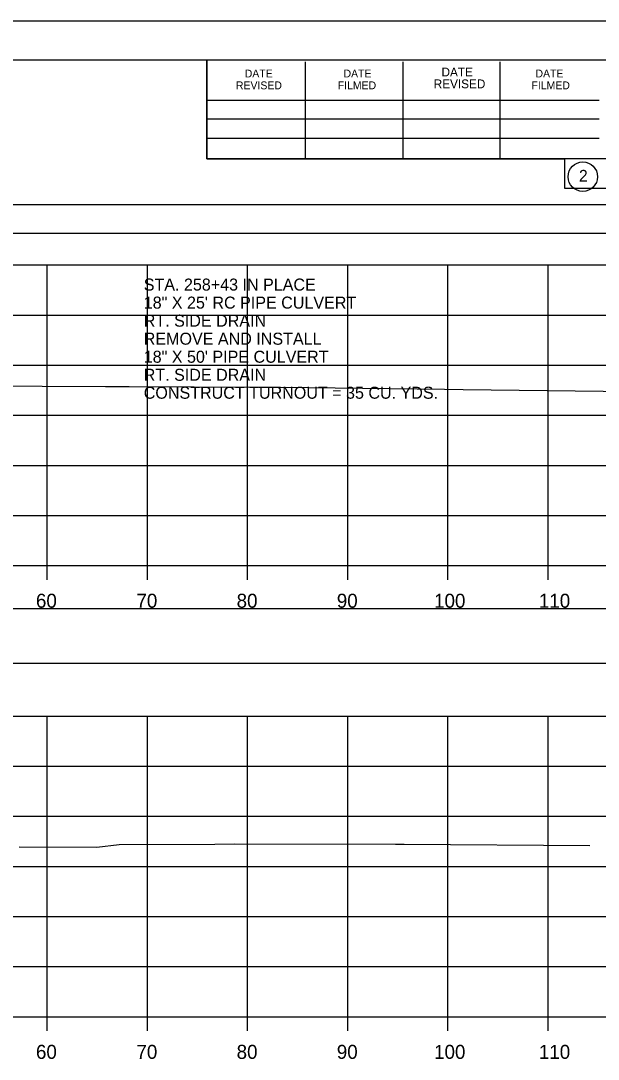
# Model space of a CAD drawing. Extents: x 1376273 to 1384221, y 378927 to 384592.
# Drawn here: x 1380615.2 to 1380672.8, y 382141.6 to 382245.2 of the extents above; entities that cross this region are included whole.
import ezdxf

# ---------------------------------------------------------------- set-up
doc = ezdxf.new("R2010")
doc.units = 0
for name, color, linetype in [('R_Axis', 7, 'Continuous'), ('R_Axis Annot', 7, 'Continuous'), ('R_Border', 7, 'Continuous'), ('R_Exist Surface', 7, 'Continuous'), ('R_Grid', 7, 'Continuous'), ('R_No Plot', 7, 'Continuous')]:
    doc.layers.add(name, color=color, linetype=linetype)

msp = doc.modelspace()

# ---------------------------------------------------------------- linework, layer by layer
at = {"layer": 'R_Axis'}
for p, q in [((1380407.84, 382190.86), (1380707.84, 382190.86)), ((1380617.84, 382189.46), (1380617.84, 382190.86)), ((1380627.84, 382189.46), (1380627.84, 382190.86)), ((1380637.84, 382189.46), (1380637.84, 382190.86)), ((1380647.84, 382189.46), (1380647.84, 382190.86)), ((1380657.84, 382189.46), (1380657.84, 382190.86)), ((1380667.84, 382189.46), (1380667.84, 382190.86)), ((1380407.84, 382145.86), (1380707.84, 382145.86)), ((1380617.84, 382144.46), (1380617.84, 382145.86)), ((1380627.84, 382144.46), (1380627.84, 382145.86)), ((1380637.84, 382144.46), (1380637.84, 382145.86)), ((1380647.84, 382144.46), (1380647.84, 382145.86)), ((1380657.84, 382144.46), (1380657.84, 382145.86)), ((1380667.84, 382144.46), (1380667.84, 382145.86))]:
    msp.add_line(p, q, dxfattribs=at)
at = {"layer": 'R_Axis Annot'}
for points in [[(1380407.51, 382224.04), (1380709.31, 382224.04), (1380709.31, 382226.86), (1380407.51, 382226.86)], [(1380406.99, 382181.13), (1380708.68, 382181.13), (1380708.68, 382186.54), (1380406.99, 382186.54)]]:
    msp.add_lwpolyline(points, close=True, dxfattribs=at)
at = {"layer": 'R_Border'}
for p, q in [((1380399.84, 382241.32), (1380716.02, 382241.32)), ((1380633.76, 382231.44), (1380633.76, 382241.32)), ((1380643.62, 382231.44), (1380643.62, 382241.12)), ((1380653.38, 382231.44), (1380653.38, 382241.12)), ((1380663.06, 382231.44), (1380663.06, 382241.12)), ((1380633.76, 382237.3), (1380672.92, 382237.3)), ((1380633.76, 382235.44), (1380672.92, 382235.44)), ((1380633.76, 382231.44), (1380633.76, 382233.5)), ((1380633.76, 382233.5), (1380672.92, 382233.5)), ((1380716.02, 382231.44), (1380633.76, 382231.44))]:
    msp.add_line(p, q, dxfattribs=at)
msp.add_circle((1380671.3, 382229.66), 1.47, dxfattribs=at)
at = {"layer": 'R_Exist Surface'}
for points in [[(1380611, 382208.81), (1380623.67, 382208.74), (1380626.02, 382208.74), (1380639.01, 382208.66), (1380641.14, 382208.66), (1380657.51, 382208.45), (1380659.35, 382208.44), (1380676.13, 382208.23), (1380679.04, 382208.2), (1380695.18, 382208.07), (1380697.65, 382208.04)], [(1380615.03, 382162.81), (1380622.81, 382162.79), (1380625.01, 382163.06), (1380634.58, 382163.08), (1380636.49, 382163.12), (1380652.61, 382163.07), (1380653.47, 382163.07), (1380672, 382162.93)]]:
    msp.add_lwpolyline(points, dxfattribs=at)
at = {"layer": 'R_Grid'}
for p, q in [((1380407.84, 382220.86), (1380707.84, 382220.86)), ((1380617.84, 382190.86), (1380617.84, 382220.86)), ((1380627.84, 382190.86), (1380627.84, 382220.86)), ((1380637.84, 382190.86), (1380637.84, 382220.86)), ((1380647.84, 382190.86), (1380647.84, 382220.86)), ((1380657.84, 382190.86), (1380657.84, 382220.86)), ((1380667.84, 382190.86), (1380667.84, 382220.86)), ((1380407.84, 382215.86), (1380707.84, 382215.86)), ((1380407.84, 382210.86), (1380707.84, 382210.86)), ((1380407.84, 382205.86), (1380707.84, 382205.86)), ((1380407.84, 382200.86), (1380707.84, 382200.86)), ((1380407.84, 382195.86), (1380707.84, 382195.86)), ((1380407.84, 382190.86), (1380707.84, 382190.86)), ((1380407.84, 382175.86), (1380707.84, 382175.86)), ((1380617.84, 382145.86), (1380617.84, 382175.86)), ((1380627.84, 382145.86), (1380627.84, 382175.86)), ((1380637.84, 382145.86), (1380637.84, 382175.86)), ((1380647.84, 382145.86), (1380647.84, 382175.86)), ((1380657.84, 382145.86), (1380657.84, 382175.86)), ((1380667.84, 382145.86), (1380667.84, 382175.86)), ((1380407.84, 382170.86), (1380707.84, 382170.86)), ((1380407.84, 382165.86), (1380707.84, 382165.86)), ((1380407.84, 382160.86), (1380707.84, 382160.86)), ((1380407.84, 382155.86), (1380707.84, 382155.86)), ((1380407.84, 382150.86), (1380707.84, 382150.86)), ((1380407.84, 382145.86), (1380707.84, 382145.86))]:
    msp.add_line(p, q, dxfattribs=at)
at = {"layer": 'R_No Plot'}
msp.add_line((1380387.44, 382245.21), (1380720.77, 382245.21), dxfattribs=at)
for points in [[(1380387.43, 382245.21), (1380720.77, 382245.21), (1380720.77, 382031.88), (1380387.43, 382031.88)], [(1380633.76, 382241.32), (1380633.76, 382231.44), (1380669.49, 382231.44), (1380669.49, 382228.52), (1380692.69, 382228.52), (1380692.69, 382204.19), (1380716.02, 382204.19), (1380716.02, 382035.86), (1380399.84, 382035.86), (1380399.84, 382241.32)]]:
    msp.add_lwpolyline(points, close=True, dxfattribs=at)

# ---------------------------------------------------------------- texts
at = {"layer": 'R_Axis Annot'}
for s, height, p in [('STA. 258+43 IN PLACE', 1.2, (1380627.48, 382218.3)), ('18" X 25\' RC PIPE CULVERT', 1.2, (1380627.48, 382216.5)), ('RT. SIDE DRAIN', 1.2, (1380627.48, 382214.7)), ('REMOVE AND INSTALL', 1.2, (1380627.48, 382212.9)), ('18" X 50\' PIPE CULVERT', 1.2, (1380627.48, 382211.1)), ('RT. SIDE DRAIN', 1.2, (1380627.48, 382209.3)), ('CONSTRUCT TURNOUT = 35 CU. YDS.', 1.2, (1380627.48, 382207.51)), ('60', 1.4, (1380616.72, 382186.66)), ('70', 1.4, (1380626.75, 382186.66)), ('80', 1.4, (1380636.75, 382186.66)), ('90', 1.4, (1380646.75, 382186.66)), ('100', 1.4, (1380656.46, 382186.66)), ('110', 1.4, (1380666.92, 382186.66)), ('60', 1.4, (1380616.72, 382141.66)), ('70', 1.4, (1380626.75, 382141.66)), ('80', 1.4, (1380636.75, 382141.66)), ('90', 1.4, (1380646.75, 382141.66)), ('100', 1.4, (1380656.46, 382141.66)), ('110', 1.4, (1380666.92, 382141.66))]:
    msp.add_text(s, height=height, dxfattribs=at).set_placement(p)
at = {"layer": 'R_Border'}
for s, height, p in [('DATE', 0.782, (1380637.56, 382239.56)), ('DATE', 0.782, (1380647.42, 382239.56)), ('DATE', 0.879, (1380657.2, 382239.66)), ('DATE', 0.782, (1380666.58, 382239.56)), ('REVISED', 0.782, (1380636.68, 382238.38)), ('FILMED', 0.782, (1380646.84, 382238.38)), ('REVISED', 0.879, (1380656.42, 382238.48)), ('FILMED', 0.782, (1380666.18, 382238.38)), ('2', 1.17, (1380670.92, 382229.17))]:
    msp.add_text(s, height=height, rotation=360, dxfattribs=at).set_placement(p)

doc.saveas('drawing.dxf')
